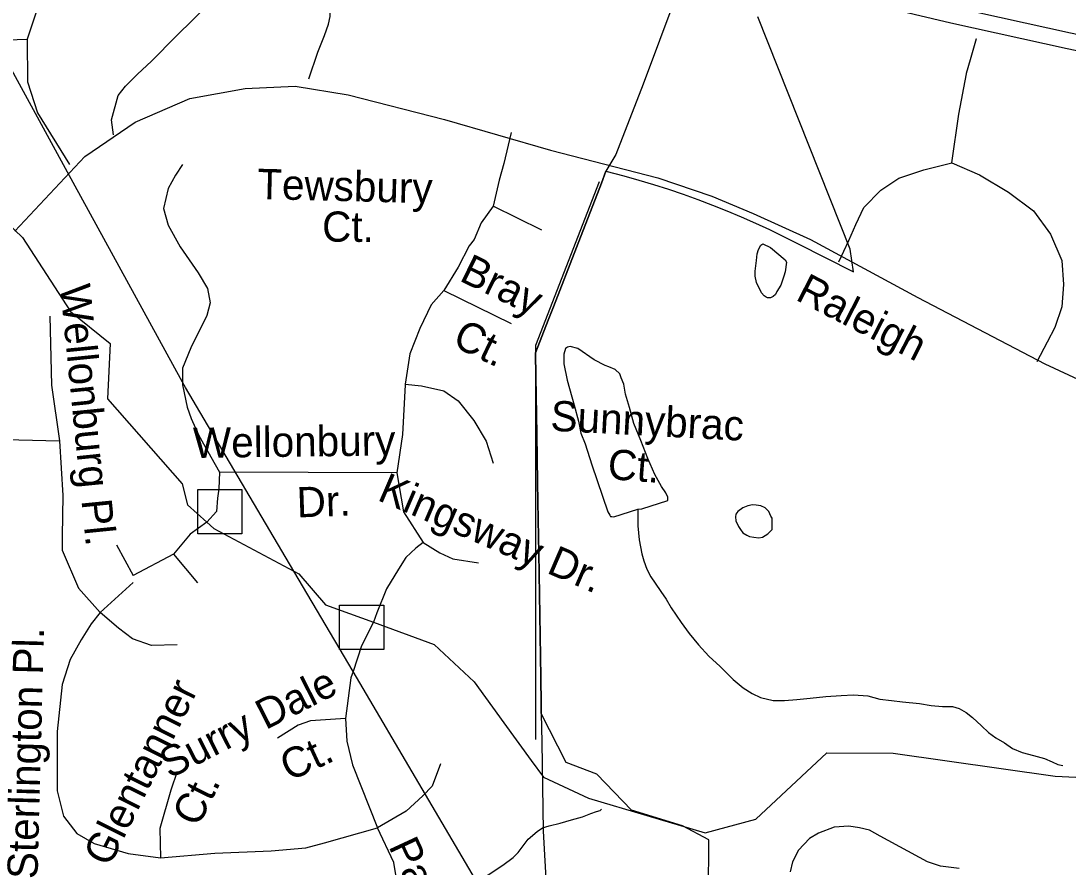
# Model space of a CAD drawing. Extents: x 2001466 to 2224147, y 644118 to 847247.
# Drawn here: x 2052068 to 2055357, y 722540 to 725199 of the extents above; entities that cross this region are included whole.
import ezdxf

# ---------------------------------------------------------------- set-up
doc = ezdxf.new("R2010")
doc.units = 0
for name, color, linetype in [('Exist Boundary Political City Limit New', 7, 'Continuous'), ('Exist Boundary Political City Limit Old', 7, 'Continuous'), ('Exist Hydrographic Creek Single Shore', 7, 'Continuous'), ('Exist Hydrographic Misc Water Feature', 7, 'Continuous'), ('Exist Road Non-System Structure Non-Sys Other Attributed CELL', 7, 'Continuous'), ('Exist Road Non-System Type 51', 7, 'Continuous'), ('Exist Road Non-System Type 51 Label', 7, 'Continuous'), ('Exist Road Primary US Divided Attributed', 7, 'Continuous'), ('Exist Road Secondary Type 51 Attributed', 7, 'Continuous'), ('Exist Road Secondary Type 51 Label', 7, 'Continuous'), ('Exist Utilities Electrical Transmission Line', 7, 'Continuous'), ('Map Preparation Boundary City Limit Buffer Line', 7, 'Continuous')]:
    doc.layers.add(name, color=color, linetype=linetype)

msp = doc.modelspace()

# ---------------------------------------------------------------- linework, layer by layer
at = {"layer": 'Exist Boundary Political City Limit New'}
for points in [[(2053236.4, 725838), (2053124.5, 725503.2), (2053526.2, 725406.8), (2053623.9, 725382.9), (2053723.6, 725361.4), (2053820.6, 725339.9), (2053973.9, 725308.5), (2054125.4, 725275.8), (2054022.8, 725000), (2053936.4, 724778.6), (2053905.5, 724726.6)], [(2053905.5, 724726.6), (2053961.6, 724711.9), (2054008.6, 724698.6), (2054055.4, 724684.6), (2054102, 724669.6), (2054148.1, 724653.9), (2054194.1, 724637.4), (2054239.9, 724620.1), (2054285.1, 724602), (2054330.2, 724583.1), (2054374.9, 724563.4), (2054419.2, 724542.9), (2054463.2, 724521.8), (2054506.9, 724499.8), (2054683.2, 724410.2), (2054673, 724481.2), (2054382.9, 725211.6)], [(2053702.4, 723022), (2053701.9, 723052), (2053700.6, 723136), (2053696.5, 723396.6), (2053694.4, 723525.9), (2053692.8, 723630.9), (2053690.9, 723748.3), (2053688.5, 723900.2), (2053686.5, 724020.9), (2053685.6, 724080.9), (2053684.4, 724155.9), (2053724.1, 724258.4), (2053740.4, 724300.4), (2053812.6, 724486.9), (2053891.1, 724689.3), (2053905.5, 724726.6)], [(2053905.5, 724726.6), (2053891.1, 724689.3), (2053812.6, 724486.9), (2053740.4, 724300.4), (2053724.1, 724258.4), (2053684.4, 724155.9), (2053685.6, 724080.9), (2053686.5, 724020.9), (2053688.5, 723900.2), (2053690.9, 723748.3), (2053692.8, 723630.9), (2053694.4, 723525.9), (2053696.5, 723396.6), (2053700.6, 723136), (2053701.9, 723052), (2053702.4, 723022)], [(2054226.4, 722285.4), (2054229, 722625.4), (2054145.6, 722669.5), (2053986.1, 722719), (2053876.8, 722831.6), (2053780.4, 722868.1), (2053702.4, 723022)], [(2053702.4, 723022), (2053703.8, 722931.9), (2053708.2, 722652.1), (2053724.2, 722372.9), (2053730.1, 722328.9), (2054226.4, 722285.4)]]:
    msp.add_lwpolyline(points, dxfattribs=at)
at = {"layer": 'Exist Boundary Political City Limit Old'}
msp.add_lwpolyline([(2053884.4, 724693.3), (2053683.8, 724179.1), (2053684.4, 722940.9)], dxfattribs=at)
at = {"layer": 'Exist Hydrographic Creek Single Shore'}
msp.add_line((2053585.1, 722992.9), (2053670.6, 722874.7), dxfattribs=at)
for points in [[(2051544.3, 724802), (2051614, 724800.2), (2051888.9, 724692.9), (2052073.1, 724518.6), (2052223, 724285.8), (2052348.1, 724184.8), (2052340.1, 724011.1), (2052574, 723743.9), (2052591, 723677.9), (2052652, 723623.7)], [(2052652, 723623.7), (2052674.1, 723604), (2052925.1, 723469.3)], [(2052925.1, 723469.3), (2052941.1, 723460.8), (2053024.9, 723363.9), (2053174.9, 723308.9)], [(2053174.9, 723308.9), (2053365.9, 723238.8), (2053492, 723121.5), (2053585.1, 722992.9)], [(2053670.6, 722874.7), (2053709, 722821.7), (2053850.9, 722756.5), (2054216.9, 722647.3), (2054376, 722690), (2054599.9, 722898.7), (2054808.1, 722897.7), (2055317, 722825), (2055683, 722807.7), (2055983, 722877), (2056182.9, 723000.9), (2056440.9, 723228.5), (2056493.6, 723306.1)]]:
    msp.add_lwpolyline(points, dxfattribs=at)
at = {"layer": 'Exist Hydrographic Misc Water Feature'}
for points in [[(2054422.4, 724486.4), (2054468.3, 724448.5), (2054472.6, 724440.7), (2054468.5, 724410.8), (2054464.4, 724396.5), (2054454.6, 724368.7), (2054442.5, 724348.7), (2054438.6, 724338.7), (2054430.8, 724332.6), (2054422.4, 724328.6), (2054412.7, 724328.4), (2054408.4, 724330.7), (2054402.7, 724334.4), (2054394.5, 724344.6), (2054378.7, 724376.6), (2054374.2, 724396.3), (2054374.4, 724412.5), (2054378.3, 724446.4), (2054380.3, 724466.4), (2054384.4, 724480.4), (2054392.2, 724494.6), (2054398.6, 724498.5), (2054422.4, 724486.4)], [(2054005.7, 723664.1), (2054017.8, 723665.9), (2054100, 723692), (2054100, 723702.1), (2054093.9, 723716), (2054079.7, 723736), (2054059.6, 723773.9), (2054037.5, 723824), (2054015.3, 723880), (2053993.2, 723933.7), (2053979, 723983.7), (2053967.3, 724025.6), (2053961.2, 724057.8), (2053953, 724077.7), (2053949.1, 724089.7), (2053934.7, 724103.5), (2053915.1, 724111.9), (2053902.8, 724115.7), (2053868.9, 724133.4), (2053817, 724169.3), (2053792.8, 724175.4), (2053784.9, 724173.4), (2053778.7, 724169.4), (2053772.8, 724151.3), (2053773, 724121.2), (2053783.4, 724069.4), (2053805.2, 723991.4), (2053819.3, 723941.4), (2053827.1, 723903.7), (2053839.8, 723869.7), (2053861.5, 723803.6), (2053911.6, 723655.6), (2053917.9, 723645.7), (2053920, 723641.8), (2053923.7, 723641.6), (2053929.8, 723639.9), (2054005.7, 723664.1)], [(2054005.7, 723664.1), (2054005.9, 723611.7), (2054010, 723568.1), (2054018, 723523.9), (2054024.1, 723501.9), (2054034.2, 723476), (2054046.3, 723451.8), (2054060, 723431.9), (2054078.3, 723406), (2054094.3, 723382.1), (2054110.5, 723354.1), (2054142.3, 723308.3), (2054166.5, 723274.2), (2054196.6, 723238.4), (2054228.8, 723202.3), (2054264.7, 723170.5), (2054304.9, 723128.7), (2054336.6, 723102.7), (2054364.7, 723084.7), (2054390.8, 723072.6), (2054430.8, 723063), (2054466.9, 723062.8), (2054505, 723066.7), (2054546.8, 723070.9), (2054596.4, 723075.2), (2054644.6, 723079.2), (2054683, 723081.1), (2054728.5, 723077.4), (2054766.4, 723067.6), (2054802.7, 723063.3), (2054837, 723059.4), (2054890.9, 723053.6), (2054926.8, 723047.7), (2054962.7, 723043.9), (2054994.7, 723043.9), (2055014.8, 723037.6), (2055036.7, 723025.8), (2055057, 723009.7), (2055084.9, 722984), (2055106.8, 722962.1), (2055130.8, 722946.2), (2055157.1, 722930.1), (2055183.1, 722912.4), (2055212.8, 722900.1), (2055249.1, 722890.2), (2055283.2, 722880.6), (2055307, 722870.4), (2055325.2, 722862.4), (2055341.2, 722858.4)], [(2054336, 723590.5), (2054347.7, 723582.6), (2054356.1, 723578.5), (2054369.7, 723576.4), (2054386.1, 723574.4), (2054397.8, 723576.6), (2054414, 723586.7), (2054422.2, 723594.8), (2054427.9, 723600.9), (2054427.7, 723610.6), (2054427.5, 723624.9), (2054427.9, 723636.5), (2054423.8, 723642.8), (2054417.6, 723656.8), (2054406, 723668.7), (2054391.6, 723674.5), (2054377.5, 723676.6), (2054366, 723678.4), (2054351.6, 723674.5), (2054335.8, 723668.4), (2054319.8, 723656.6), (2054313.7, 723648.6), (2054312, 723640.3), (2054313.9, 723628.3), (2054321.9, 723610.4), (2054327.8, 723600.6), (2054336, 723590.5)], [(2053240.2, 722386.8), (2053243.9, 722386.6), (2053272.4, 722390.9), (2053296.4, 722397), (2053322, 722408.8), (2053378, 722443), (2053444.1, 722475.1), (2053484, 722493), (2053535.7, 722515.2), (2053582.1, 722545.5), (2053613.6, 722569.5), (2053629.8, 722585.3), (2053661.6, 722627.5), (2053689.9, 722651.6), (2053705.9, 722663.4), (2053727.6, 722669.4), (2053761.7, 722677.6), (2053797.4, 722687.7), (2053831.4, 722697.9), (2053857.6, 722707.7), (2053875.7, 722713.9), (2053887.4, 722717.8), (2053891.5, 722722.1)]]:
    msp.add_lwpolyline(points, dxfattribs=at)
at = {"layer": 'Exist Road Non-System Structure Non-Sys Other Attributed CELL'}
for points in [[(2052623.1, 723725.8), (2052762, 723725.8), (2052762, 723586.7), (2052623.1, 723586.7)], [(2053068.8, 723362.6), (2053207.8, 723362.6), (2053207.8, 723223.5), (2053068.8, 723223.5)]]:
    msp.add_lwpolyline(points, close=True, dxfattribs=at)
at = {"layer": 'Exist Road Non-System Type 51'}
for p, q in [((2051992.3, 725138), (2052087.7, 725141.7)), ((2055038.7, 725034.2), (2055050.9, 725077.8)), ((2053704.2, 724541.6), (2053551, 724616.4)), ((2054637.3, 724441.4), (2054668.2, 724509)), ((2055291.5, 724189), (2055259.5, 724127.3)), ((2053248.2, 723778.4), (2052691.1, 723781)), ((2052368, 723552.7), (2052420.3, 723455.5)), ((2052547.4, 723522.8), (2052420.3, 723455.5)), ((2052547.4, 723522.8), (2052622.2, 723433.1)), ((2052420.6, 723434), (2052316.4, 723340.2)), ((2052506.5, 722569.1), (2052676.6, 722583.8))]:
    msp.add_line(p, q, dxfattribs=at)
for points in [[(2052226, 725800.8), (2052158.1, 725521.2), (2052114.8, 725223.5), (2052087.7, 725141.7)], [(2052358.6, 724840.7), (2052352.1, 724888.2), (2052373.6, 724964.1), (2052396, 724994), (2052433.4, 725031.4), (2052478.3, 725072.5), (2052555.2, 725151.3), (2052664.5, 725258.1), (2052840.8, 725397.8)], [(2052971.6, 725016.4), (2053000.5, 725101.1), (2053021.6, 725152.6), (2053034.3, 725188.4), (2053038.8, 725212.3), (2053039.1, 725226.3), (2053037.4, 725240.3), (2053018, 725272.7), (2053002.4, 725291), (2052988.6, 725303.3), (2052974.9, 725313.6), (2052911.7, 725354.9), (2052840.8, 725397.8)], [(2052087.7, 725141.7), (2052087.8, 725006.9), (2052120.2, 724909.5), (2052220.3, 724747.3)], [(2055050.9, 725077.8), (2055069.2, 725143.1), (2055069.4, 725143.6)], [(2054992.5, 724752.7), (2055014.1, 724906.2), (2055038.3, 725032.9), (2055038.7, 725034.2)], [(2053607.4, 724848.1), (2053584.6, 724751), (2053569.7, 724698.7), (2053551, 724616.4)], [(2054668.2, 724509), (2054690.9, 724558.8), (2054715.2, 724612.6), (2054769, 724666.5), (2054825.6, 724704.2), (2054903.7, 724731.2), (2054992.5, 724752.7)], [(2054992.5, 724752.7), (2055078.7, 724715), (2055170.2, 724661.1), (2055248.3, 724601.9), (2055302.2, 724529.1), (2055337.2, 724445.6), (2055342.5, 724370.2), (2055337.2, 724300.2), (2055315.6, 724235.5), (2055291.5, 724189)], [(2052575.4, 724747.3), (2052553, 724713.6), (2052530.6, 724672.5), (2052515.6, 724608.9), (2052530.6, 724556.6), (2052568, 724489.3), (2052624, 724407), (2052653.9, 724358.4), (2052662.4, 724312.5), (2052652, 724273.4), (2052601.6, 724171.5), (2052575.4, 724107.9), (2052575.4, 724063.4)], [(2053551, 724616.4), (2053513.6, 724564.1), (2053491.2, 724511.7), (2053476.3, 724491.9)], [(2053476.3, 724491.9), (2053440.8, 724424.7), (2053396.6, 724351.8), (2053356.6, 724306.1), (2053321.1, 724232), (2053289.3, 724152.8), (2053274.6, 724057.1)], [(2053396.6, 724351.8), (2053607.4, 724247.6)], [(2052158.1, 724270.8), (2052163.5, 724054.3), (2052189.1, 723879)], [(2052575.4, 724063.4), (2052575.4, 724055.6), (2052590.4, 723984.6), (2052602.7, 723949.4), (2052625.1, 723898.3), (2052641, 723869.5), (2052691.1, 723781)], [(2051577.5, 724029.2), (2051613.8, 723996.2), (2051655.4, 723962.3), (2051689.3, 723938.9), (2051780.4, 723899.8), (2051975.4, 723884.2), (2052189.1, 723879)], [(2053274.6, 724057.1), (2053274.4, 724055.6), (2053266.9, 723898.6), (2053248.2, 723778.4)], [(2053274.6, 724057.1), (2053326.3, 724052.2), (2053396.6, 724036.6), (2053440.8, 724005.3), (2053490.3, 723942.8), (2053529.3, 723877.7), (2053551, 723808.8)], [(2052189.1, 723879), (2052199.3, 723707), (2052196.7, 723579.4), (2052196.7, 723535.1), (2052248.7, 723415.8), (2052316.4, 723340.2)], [(2052691.1, 723781), (2052689.4, 723728.5), (2052685.7, 723698.5), (2052682, 723657.4), (2052652, 723623.7)], [(2053248.2, 723778.4), (2053269, 723656), (2053331.5, 723559.6)], [(2052652, 723623.7), (2052599.7, 723586.4), (2052547.4, 723522.8)], [(2053331.5, 723559.6), (2053308.1, 723541.4), (2053276.8, 723512.7), (2053253.4, 723476.2), (2053216.5, 723414.4), (2053185.7, 723338.2), (2053174.9, 723308.9)], [(2053331.5, 723559.6), (2053383.4, 723527.5), (2053424.9, 723508.3), (2053504.8, 723495.5)], [(2052316.4, 723340.2), (2052287.8, 723303.8), (2052256.6, 723254.3), (2052222.7, 723191.8), (2052196.7, 723113.6), (2052181.1, 722965.8), (2052181.1, 722778.8), (2052201.9, 722699.4), (2052243.5, 722644.7), (2052298.2, 722613.4), (2052405, 722582.2), (2052506.5, 722569.1)], [(2052558.5, 723238.6), (2052477.8, 723236), (2052418, 723256.9), (2052373.7, 723290.7), (2052316.4, 723340.2)], [(2053174.9, 723308.9), (2053138, 723234.9), (2053111, 723154.1)], [(2053111, 723154.1), (2053104.3, 723134), (2053087.4, 723006.9)], [(2053087.4, 723006.9), (2052977.4, 722999), (2052938.4, 722985.9), (2052873.3, 722944.3)], [(2053087.4, 723006.9), (2053091.1, 722935.8), (2053109.8, 722861.1), (2053188.3, 722662.9)], [(2053386, 722864.4), (2053359.8, 722793.4), (2053329.9, 722763.5), (2053329.5, 722763.1)], [(2052558.6, 722840.4), (2052538.2, 722781.3), (2052504.1, 722661), (2052506.5, 722569.1)], [(2053329.9, 722763.5), (2053278, 722715.3), (2053188.3, 722662.9)], [(2052676.6, 722583.8), (2052853.5, 722590.6), (2052962.4, 722599.7), (2053021.4, 722615.6), (2053188.3, 722662.9)], [(2053697.3, 721443.6), (2053701.8, 721579.8), (2053699.6, 721684.3), (2053699.6, 721743.3), (2053690.5, 721791), (2053672.4, 721825), (2053663.3, 721843.2), (2053647.4, 721861.4), (2053622.4, 721890.9), (2053611.1, 721904.5), (2053595.2, 721920.4), (2053545.3, 721970.3), (2053488.4, 722010.8), (2053375.1, 722111.1), (2053325.4, 722170.6), (2053268.7, 722290.9), (2053260, 722369.4), (2053253.8, 722390), (2053253.8, 722464.8), (2053238.9, 722554.5), (2053188.3, 722662.9)], [(2055015.4, 722535.6), (2054956.4, 722543), (2054915.9, 722555.9), (2054766.5, 722637), (2054733.3, 722655.5), (2054702, 722662.8), (2054668.8, 722668.4), (2054622.7, 722664.7), (2054572.9, 722646.2), (2054545.2, 722629.6), (2054510.2, 722592.8), (2054491.7, 722555.9), (2054484.4, 722524.5)]]:
    msp.add_lwpolyline(points, dxfattribs=at)
at = {"layer": 'Exist Road Primary US Divided Attributed'}
for points in [[(2057951.1, 724548.8), (2057630.4, 724640.2), (2057144.3, 724749.7), (2056639, 724878.5), (2056241.3, 724968.8), (2055880.6, 725052.6), (2055364.8, 725160.5), (2054999.8, 725240.9), (2054460, 725369.7), (2054136.7, 725440.6), (2053794.9, 725525.9), (2053419.7, 725612.9), (2053166.2, 725670.9)], [(2053155.2, 725622.9), (2053408.6, 725564.9), (2053783.3, 725478), (2054125.4, 725392.6), (2054449, 725321.8), (2054988.8, 725192.9), (2055354.4, 725112.4), (2055870, 725004.5), (2056230.3, 724920.8), (2056627.5, 724830.7), (2057132.8, 724701.9), (2057618.6, 724592.4), (2057938.9, 724506)]]:
    msp.add_lwpolyline(points, dxfattribs=at)
at = {"layer": 'Exist Road Secondary Type 51 Attributed'}
msp.add_lwpolyline([(2052048.5, 724538.4), (2052268.9, 724772.7), (2052426.6, 724880.5), (2052598.8, 724954.6), (2052772.6, 724986.8), (2052928.7, 724993.3), (2053096.1, 724966.7), (2053398.6, 724889.4), (2053731.7, 724792.8), (2054068.8, 724705.4), (2054237.7, 724648.3), (2054368.1, 724593.5), (2054548.3, 724511.4), (2054885.4, 724329.8), (2055284.5, 724121.3), (2055581.4, 723983.2)], dxfattribs=at)
at = {"layer": 'Exist Utilities Electrical Transmission Line'}
for p, q in [((2052208, 724734.8), (2051977.4, 725156.1)), ((2052575.4, 724063.4), (2052208, 724734.8)), ((2052925.1, 723469.3), (2052736.6, 723788.8)), ((2053111, 723154.1), (2052925.1, 723469.3)), ((2053328.2, 722785.9), (2053111, 723154.1)), ((2053525.3, 722451.7), (2053328.2, 722785.9))]:
    msp.add_line(p, q, dxfattribs=at)
msp.add_lwpolyline([(2052736.6, 723788.8), (2052584.8, 724046.3), (2052575.4, 724063.4)], dxfattribs=at)
at = {"layer": 'Map Preparation Boundary City Limit Buffer Line'}
for points in [[(2053236.4, 725838), (2053124.5, 725503.2), (2053526.2, 725406.8), (2053623.9, 725382.9), (2053723.6, 725361.4), (2053820.6, 725339.9), (2053973.9, 725308.5), (2054125.4, 725275.8), (2054022.8, 725000), (2053936.4, 724778.6), (2053905.5, 724726.6)], [(2053905.5, 724726.6), (2053961.6, 724711.9), (2054008.6, 724698.6), (2054055.4, 724684.6), (2054102, 724669.6), (2054148.1, 724653.9), (2054194.1, 724637.4), (2054239.9, 724620.1), (2054285.1, 724602), (2054330.2, 724583.1), (2054374.9, 724563.4), (2054419.2, 724542.9), (2054463.2, 724521.8), (2054506.9, 724499.8), (2054683.2, 724410.2), (2054673, 724481.2), (2054382.9, 725211.6)], [(2053702.4, 723022), (2053701.9, 723052), (2053700.6, 723136), (2053696.5, 723396.6), (2053694.4, 723525.9), (2053692.8, 723630.9), (2053690.9, 723748.3), (2053688.5, 723900.2), (2053686.5, 724020.9), (2053685.6, 724080.9), (2053684.4, 724155.9), (2053724.1, 724258.4), (2053740.4, 724300.4), (2053812.6, 724486.9), (2053891.1, 724689.3), (2053905.5, 724726.6)], [(2053905.5, 724726.6), (2053891.1, 724689.3), (2053812.6, 724486.9), (2053740.4, 724300.4), (2053724.1, 724258.4), (2053684.4, 724155.9), (2053685.6, 724080.9), (2053686.5, 724020.9), (2053688.5, 723900.2), (2053690.9, 723748.3), (2053692.8, 723630.9), (2053694.4, 723525.9), (2053696.5, 723396.6), (2053700.6, 723136), (2053701.9, 723052), (2053702.4, 723022)], [(2054226.4, 722285.4), (2054229, 722625.4), (2054145.6, 722669.5), (2053986.1, 722719), (2053876.8, 722831.6), (2053780.4, 722868.1), (2053702.4, 723022)], [(2053702.4, 723022), (2053703.8, 722931.9), (2053708.2, 722652.1), (2053724.2, 722372.9), (2053730.1, 722328.9), (2054226.4, 722285.4)]]:
    msp.add_lwpolyline(points, dxfattribs=at)

# ---------------------------------------------------------------- texts
at = {"layer": 'Exist Road Non-System Type 51 Label'}
for s, rotation, p in [('Tewsbury', 358.5685, (2052809.2, 724639.5)), ('Ct.', 359.6305, (2053013.6, 724505.2)), ('Bray', 334.0589, (2053441.5, 724383.9)), ('Wellonburg Pl.', 275.7087, (2052190.2, 724367)), ('Ct.', 334.0589, (2053418.9, 724179.8)), ('Sunnybrac', 356.9916, (2053729.8, 723911.2)), ('Wellonbury', 0.7442, (2052609, 723825.3)), ('Ct.', 355.5586, (2053908.7, 723759.5)), ('Kingsway Dr.', 336.7383, (2053183.9, 723694)), ('Dr.', 2.0832, (2052935.6, 723638.3)), ('Sterlington Pl.', 88.493, (2052119.6, 722501.2)), ('Surry Dale', 26.9364, (2052534.5, 722816.1)), ('Glentanner', 63.4412, (2052345.1, 722536.5)), ('Ct.', 24.74, (2052910.2, 722807.9)), ('Ct.', 63.4412, (2052624, 722661.9)), ('Parliament', 294.8635, (2053221.4, 722605.3))]:
    msp.add_text(s, height=95, rotation=rotation, dxfattribs=at).set_placement(p)
at = {"layer": 'Exist Road Secondary Type 51 Label'}
msp.add_text('Raleigh', height=95, rotation=332.8291, dxfattribs=at).set_placement((2054497.5, 724324))

doc.saveas('drawing.dxf')
